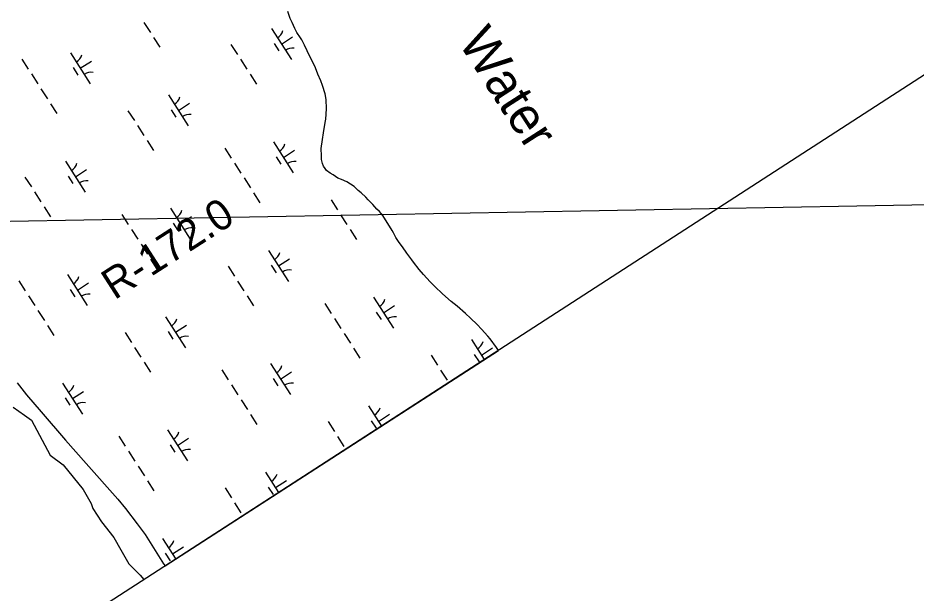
# Model space of a CAD drawing. Extents: x 3937982 to 3958556, y 219448 to 241894.
# Drawn here: x 3952246 to 3953466, y 223860 to 224641 of the extents above; entities that cross this region are included whole.
import ezdxf

# ---------------------------------------------------------------- set-up
doc = ezdxf.new("R2010")
doc.units = 0
for name, color, linetype in [('V-GRID-FRAM', 7, 'Continuous'), ('V-GRID-MAJR', 7, 'Continuous'), ('V-RIVR-EDGE', 7, 'Continuous'), ('V-RIVR-IDEN', 7, 'Continuous'), ('V-RIVR-RANG-IDEN', 7, 'Continuous'), ('V-TOPO-SHOR', 7, 'Continuous'), ('V-WETL-SWMP', 7, 'Continuous')]:
    doc.layers.add(name, color=color, linetype=linetype)

msp = doc.modelspace()

# ---------------------------------------------------------------- linework, layer by layer
at = {"layer": 'V-GRID-FRAM'}
msp.add_lwpolyline([(3948998.173, 239513.74), (3957109.469, 226912.286), (3949780.097, 222173.81), (3941699.799, 234772.334), (3948998.173, 239513.74)], dxfattribs=at)
at = {"layer": 'V-GRID-MAJR'}
msp.add_spline([(3947944.686, 224286.544), (3951510.765, 224351.731), (3954709.465, 224410.494)], degree=3, dxfattribs=at)
at = {"layer": 'V-RIVR-EDGE'}
msp.add_lwpolyline([(3952239.751, 224112.676), (3952255.184, 224101.991), (3952264.682, 224094.868), (3952289.613, 224047.379), (3952307.422, 224034.32), (3952334.728, 224001.078), (3952345.412, 223982.082), (3952347.787, 223974.959), (3952359.659, 223957.151), (3952376.28, 223935.781), (3952385.778, 223919.16), (3952396.463, 223900.165), (3952411.896, 223884.731), (3952417.23, 223878.73)], dxfattribs=at)
at = {"layer": 'V-TOPO-SHOR'}
for points in [[(3952812.134, 224276.696), (3952805.843, 224282.911), (3952796.899, 224292.734), (3952790.933, 224299.611), (3952783.306, 224309.572), (3952780.982, 224312.917), (3952774.084, 224321.631), (3952768.241, 224330.218), (3952763.73, 224336.25), (3952758.95, 224343.264), (3952757.416, 224346.481), (3952756.082, 224349.435), (3952754.419, 224352.388), (3952741.464, 224372.718), (3952736.823, 224378.287), (3952733.513, 224381.557), (3952727.881, 224387.779), (3952721.592, 224393.997), (3952718.278, 224397.597), (3952712.319, 224403.485), (3952708.02, 224407.082), (3952702.394, 224412.314), (3952697.438, 224415.577), (3952692.811, 224418.512), (3952685.551, 224421.762), (3952680.603, 224423.707), (3952673.996, 224427.947), (3952670.032, 224430.226), (3952665.071, 224434.148), (3952663.083, 224436.769), (3952661.088, 224440.048), (3952659.421, 224443.661), (3952658.403, 224448.92), (3952658.045, 224453.856), (3952657.985, 224464.057), (3952659.558, 224476.245), (3952660.824, 224485.139), (3952663.376, 224498.977), (3952664.336, 224503.592), (3952665.239, 224517.749), (3952664.506, 224530.582), (3952663.146, 224538.143), (3952659.789, 224549.315), (3952657.117, 224555.881), (3952653.445, 224564.747), (3952650.102, 224573.285), (3952647.77, 224578.208), (3952645.105, 224583.46), (3952641.11, 224591.334), (3952638.777, 224596.26), (3952635.111, 224604.136), (3952631.447, 224611.355), (3952629.786, 224613.979), (3952624.806, 224621.52), (3952622.141, 224626.771), (3952618.473, 224634.979), (3952615.807, 224640.558), (3952612.462, 224649.753)], [(3952898.409, 224189.814), (3952895.893, 224193.586), (3952887.267, 224205.384), (3952884.283, 224208.989), (3952875.339, 224218.809), (3952869.707, 224225.031), (3952860.77, 224233.534), (3952853.819, 224240.078), (3952842.571, 224249.885), (3952834.308, 224256.091), (3952822.726, 224266.554), (3952812.134, 224276.696)]]:
    msp.add_lwpolyline(points, dxfattribs=at)
at = {"layer": 'V-WETL-SWMP'}
for p, q in [((3952615.807, 224640.557), (3952612.462, 224649.754)), ((3952417.207, 224634.921), (3952425.867, 224621.468)), ((3952618.473, 224634.978), (3952615.807, 224640.557)), ((3952622.142, 224626.771), (3952618.473, 224634.978)), ((3952590.221, 224626.579), (3952617.283, 224584.536)), ((3952624.805, 224621.52), (3952622.142, 224626.771)), ((3952629.787, 224613.979), (3952624.805, 224621.52)), ((3952430.197, 224614.741), (3952438.857, 224601.287)), ((3952535.355, 224605.182), (3952544.015, 224591.728)), ((3952594.017, 224606.427), (3952600.512, 224596.336)), ((3952603.752, 224605.558), (3952618.888, 224615.3)), ((3952631.448, 224611.356), (3952629.787, 224613.979)), ((3952635.111, 224604.136), (3952631.448, 224611.356)), ((3952317.225, 224593.848), (3952344.287, 224551.805)), ((3952638.777, 224596.259), (3952635.111, 224604.136)), ((3952641.11, 224591.335), (3952638.777, 224596.259)), ((3952251.36, 224585.253), (3952260.02, 224571.8)), ((3952330.756, 224572.827), (3952345.891, 224582.569)), ((3952548.345, 224585.001), (3952557.005, 224571.548)), ((3952647.77, 224578.209), (3952641.11, 224591.335)), ((3952321.021, 224573.696), (3952327.516, 224563.605)), ((3952650.103, 224573.285), (3952647.77, 224578.209)), ((3952653.444, 224564.747), (3952650.103, 224573.285)), ((3952264.35, 224565.073), (3952273.01, 224551.619)), ((3952561.335, 224564.821), (3952569.995, 224551.367)), ((3952657.117, 224555.882), (3952653.444, 224564.747)), ((3952277.339, 224544.892), (3952285.999, 224531.438)), ((3952659.789, 224549.315), (3952657.117, 224555.882)), ((3952663.146, 224538.144), (3952659.789, 224549.315)), ((3952450.354, 224536.55), (3952477.416, 224494.506)), ((3952664.507, 224530.582), (3952663.146, 224538.144)), ((3952290.329, 224524.711), (3952298.989, 224511.257)), ((3952463.885, 224515.528), (3952479.021, 224525.271)), ((3952665.24, 224517.75), (3952664.507, 224530.582)), ((3952395.488, 224515.153), (3952404.148, 224501.699)), ((3952454.15, 224516.397), (3952460.645, 224506.307)), ((3952664.336, 224503.592), (3952665.24, 224517.75)), ((3952408.478, 224494.972), (3952417.138, 224481.518)), ((3952660.824, 224485.139), (3952663.375, 224498.978)), ((3952663.375, 224498.978), (3952664.336, 224503.592)), ((3952659.559, 224476.245), (3952660.824, 224485.139)), ((3952421.468, 224474.791), (3952430.128, 224461.337)), ((3952592.92, 224472.86), (3952619.982, 224430.816)), ((3952657.985, 224464.058), (3952659.559, 224476.245)), ((3952527.055, 224464.265), (3952535.715, 224450.811)), ((3952606.451, 224451.838), (3952621.587, 224461.58)), ((3952658.045, 224453.855), (3952657.985, 224464.058)), ((3952310.487, 224446.52), (3952337.549, 224404.477)), ((3952596.716, 224452.707), (3952603.211, 224442.617)), ((3952658.403, 224448.92), (3952658.045, 224453.855)), ((3952659.421, 224443.66), (3952658.403, 224448.92)), ((3952324.018, 224425.499), (3952339.153, 224435.241)), ((3952540.045, 224444.084), (3952548.705, 224430.63)), ((3952661.088, 224440.049), (3952659.421, 224443.66)), ((3952663.082, 224436.769), (3952661.088, 224440.049)), ((3952665.072, 224434.148), (3952663.082, 224436.769)), ((3952670.032, 224430.227), (3952665.072, 224434.148)), ((3952255.621, 224425.123), (3952264.281, 224411.669)), ((3952314.283, 224426.368), (3952320.778, 224416.277)), ((3952553.035, 224423.903), (3952561.695, 224410.449)), ((3952673.996, 224427.947), (3952670.032, 224430.227)), ((3952680.603, 224423.707), (3952673.996, 224427.947)), ((3952685.552, 224421.761), (3952680.603, 224423.707)), ((3952692.812, 224418.512), (3952685.552, 224421.761)), ((3952697.437, 224415.577), (3952692.812, 224418.512)), ((3952702.393, 224412.315), (3952697.437, 224415.577)), ((3952708.019, 224407.082), (3952702.393, 224412.315)), ((3952268.611, 224404.942), (3952277.27, 224391.489)), ((3952566.025, 224403.722), (3952574.684, 224390.269)), ((3952712.319, 224403.486), (3952708.019, 224407.082)), ((3952718.278, 224397.597), (3952712.319, 224403.486)), ((3952721.591, 224393.996), (3952718.278, 224397.597)), ((3952671.183, 224394.164), (3952679.843, 224380.71)), ((3952727.881, 224387.779), (3952721.591, 224393.996)), ((3952733.513, 224381.558), (3952727.881, 224387.779)), ((3952281.6, 224384.762), (3952290.26, 224371.308)), ((3952387.188, 224374.235), (3952395.847, 224360.781)), ((3952453.053, 224382.83), (3952480.115, 224340.787)), ((3952684.173, 224373.983), (3952692.833, 224360.529)), ((3952736.823, 224378.287), (3952733.513, 224381.558)), ((3952741.464, 224372.718), (3952736.823, 224378.287)), ((3952456.849, 224362.678), (3952463.343, 224352.587)), ((3952466.584, 224361.808), (3952481.719, 224371.551)), ((3952754.419, 224352.388), (3952741.464, 224372.718)), ((3952400.177, 224354.054), (3952408.837, 224340.601)), ((3952697.163, 224353.802), (3952705.823, 224340.349)), ((3952756.082, 224349.435), (3952754.419, 224352.388)), ((3952757.416, 224346.481), (3952756.082, 224349.435)), ((3952758.949, 224343.264), (3952757.416, 224346.481)), ((3952763.73, 224336.249), (3952758.949, 224343.264)), ((3952413.167, 224333.874), (3952421.827, 224320.42)), ((3952586.182, 224325.531), (3952613.244, 224283.488)), ((3952768.242, 224330.219), (3952763.73, 224336.249)), ((3952774.085, 224321.63), (3952768.242, 224330.219)), ((3952426.157, 224313.693), (3952434.817, 224300.239)), ((3952599.713, 224304.51), (3952614.848, 224314.252)), ((3952780.982, 224312.916), (3952774.085, 224321.63)), ((3952783.306, 224309.572), (3952780.982, 224312.916)), ((3952531.316, 224304.134), (3952539.976, 224290.681)), ((3952589.978, 224305.379), (3952596.473, 224295.289)), ((3952790.934, 224299.611), (3952783.306, 224309.572)), ((3952313.185, 224292.8), (3952340.248, 224250.757)), ((3952796.899, 224292.734), (3952790.934, 224299.611)), ((3952805.843, 224282.912), (3952796.899, 224292.734)), ((3952247.32, 224284.206), (3952255.98, 224270.752)), ((3952326.716, 224271.779), (3952341.852, 224281.521)), ((3952544.306, 224283.954), (3952552.966, 224270.5)), ((3952812.134, 224276.696), (3952805.843, 224282.912)), ((3952822.726, 224266.555), (3952812.134, 224276.696)), ((3952260.31, 224264.025), (3952268.97, 224250.571)), ((3952316.981, 224272.648), (3952323.476, 224262.558)), ((3952557.296, 224263.773), (3952565.955, 224250.319)), ((3952834.307, 224256.09), (3952822.726, 224266.555)), ((3952662.883, 224253.246), (3952671.543, 224239.792)), ((3952728.748, 224261.841), (3952755.81, 224219.798)), ((3952842.572, 224249.885), (3952834.307, 224256.09)), ((3952273.3, 224243.844), (3952281.96, 224230.39)), ((3952732.544, 224241.689), (3952739.039, 224231.598)), ((3952742.279, 224240.82), (3952757.414, 224250.562)), ((3952853.82, 224240.077), (3952842.572, 224249.885)), ((3952860.77, 224233.535), (3952853.82, 224240.077)), ((3952446.315, 224235.502), (3952473.377, 224193.459)), ((3952675.873, 224233.066), (3952684.532, 224219.612)), ((3952869.707, 224225.03), (3952860.77, 224233.535)), ((3952286.29, 224223.663), (3952294.95, 224210.21)), ((3952450.111, 224215.35), (3952456.605, 224205.259)), ((3952459.846, 224214.48), (3952474.981, 224224.223)), ((3952875.339, 224218.809), (3952869.707, 224225.03)), ((3952884.283, 224208.988), (3952875.339, 224218.809)), ((3952391.448, 224214.105), (3952400.108, 224200.651)), ((3952688.862, 224212.885), (3952697.522, 224199.431)), ((3952861.877, 224204.543), (3952879.306, 224177.465)), ((3952887.266, 224205.385), (3952884.283, 224208.988)), ((3952895.893, 224193.586), (3952887.266, 224205.385)), ((3952404.438, 224193.924), (3952413.098, 224180.47)), ((3952701.852, 224192.704), (3952710.512, 224179.25)), ((3952875.408, 224183.521), (3952890.544, 224193.263)), ((3952898.409, 224189.814), (3952895.893, 224193.586)), ((3952445.895, 223897.262), (3952898.409, 224189.814)), ((3952807.011, 224183.146), (3952815.671, 224169.692)), ((3952865.673, 224184.39), (3952872.168, 224174.3)), ((3952417.428, 224173.743), (3952426.088, 224160.29)), ((3952588.88, 224171.812), (3952615.943, 224129.769)), ((3952523.015, 224163.217), (3952531.675, 224149.763)), ((3952602.412, 224150.79), (3952617.547, 224160.533)), ((3952820.001, 224162.965), (3952828.661, 224149.511)), ((3952244.87, 224145.888), (3952257.843, 224129.653)), ((3952306.447, 224145.472), (3952333.51, 224103.429)), ((3952536.005, 224143.036), (3952544.665, 224129.582)), ((3952592.676, 224151.659), (3952599.171, 224141.569)), ((3952257.843, 224129.653), (3952277.382, 224106.245)), ((3952319.978, 224124.451), (3952335.114, 224134.193)), ((3952310.243, 224125.32), (3952316.738, 224115.23)), ((3952548.995, 224122.855), (3952557.655, 224109.402)), ((3952277.382, 224106.245), (3952310.745, 224067.809)), ((3952722.01, 224114.513), (3952739.619, 224087.156)), ((3952561.985, 224102.675), (3952570.645, 224089.221)), ((3952667.144, 224093.116), (3952675.803, 224079.662)), ((3952725.806, 224094.361), (3952732.301, 224084.27)), ((3952735.541, 224093.492), (3952750.676, 224103.234)), ((3952449.013, 224081.782), (3952476.075, 224039.739)), ((3952383.148, 224073.187), (3952391.808, 224059.733)), ((3952462.544, 224060.761), (3952477.68, 224070.503)), ((3952680.133, 224072.935), (3952688.793, 224059.482)), ((3952310.745, 224067.809), (3952338.745, 224036.381)), ((3952452.809, 224061.63), (3952459.304, 224051.539)), ((3952396.138, 224053.007), (3952404.798, 224039.553)), ((3952338.745, 224036.381), (3952381.782, 223987.871)), ((3952409.128, 224032.826), (3952417.788, 224019.372)), ((3952582.142, 224024.484), (3952599.931, 223996.847)), ((3952422.118, 224012.645), (3952430.778, 223999.191)), ((3952595.674, 224003.462), (3952610.809, 224013.204)), ((3952527.276, 224003.087), (3952535.936, 223989.633)), ((3952585.938, 224004.331), (3952592.433, 223994.241)), ((3952381.782, 223987.871), (3952391.987, 223975.225)), ((3952540.266, 223982.906), (3952548.926, 223969.452)), ((3952391.987, 223975.225), (3952408.078, 223954.201)), ((3952408.078, 223954.201), (3952418.637, 223939.669)), ((3952418.637, 223939.669), (3952443.766, 223899.982)), ((3952442.275, 223934.454), (3952460.244, 223906.538)), ((3952455.806, 223913.433), (3952470.942, 223923.175)), ((3952446.071, 223914.302), (3952452.566, 223904.211)), ((3952443.766, 223899.982), (3952445.895, 223897.262))]:
    msp.add_line(p, q, dxfattribs=at)
for centre, start, end in [((3952589.002, 224628.912), 301.99668, 343.540338), ((3952618.902, 224582.46), 81.996677, 123.540335), ((3952316.005, 224596.181), 301.99668, 343.540338), ((3952345.905, 224549.729), 81.996677, 123.540335), ((3952449.135, 224538.882), 301.99668, 343.540338), ((3952479.035, 224492.431), 81.996677, 123.540335), ((3952591.701, 224475.192), 301.99668, 343.540338), ((3952621.601, 224428.74), 81.996677, 123.540335), ((3952309.267, 224448.853), 301.99668, 343.540338), ((3952339.167, 224402.401), 81.996677, 123.540335), ((3952451.833, 224385.163), 301.99668, 343.540338), ((3952481.733, 224338.711), 81.996677, 123.540335), ((3952584.963, 224327.864), 301.99668, 343.540338), ((3952311.966, 224295.133), 301.99668, 343.540338), ((3952614.863, 224281.412), 81.996677, 123.540335), ((3952341.866, 224248.681), 81.996677, 123.540335), ((3952727.528, 224264.174), 301.99668, 343.540338), ((3952445.095, 224237.835), 301.99668, 343.540338), ((3952757.428, 224217.722), 81.996677, 123.540335), ((3952474.995, 224191.383), 81.996677, 123.540335), ((3952860.658, 224206.875), 301.99668, 343.540338), ((3952587.661, 224174.145), 301.99668, 343.540338), ((3952305.228, 224147.805), 301.99668, 343.540338), ((3952617.561, 224127.693), 81.996677, 123.540335), ((3952335.128, 224101.353), 81.996677, 123.540335), ((3952720.79, 224116.846), 301.99668, 343.540338), ((3952447.794, 224084.115), 301.99668, 343.540338), ((3952477.694, 224037.663), 81.996677, 123.540335), ((3952580.923, 224026.816), 301.99668, 343.540338), ((3952441.056, 223936.787), 301.99668, 343.540338)]:
    msp.add_arc(centre, 17.623, start, end, dxfattribs=at)

# ---------------------------------------------------------------- texts
at = {"layer": 'V-RIVR-IDEN'}
msp.add_text('Water', height=49.9999, rotation=302.768556, dxfattribs=at).set_placement((3952843.008, 224608.239))
at = {"layer": 'V-RIVR-RANG-IDEN'}
msp.add_text('R-172.0', height=41.5, rotation=32.747982, dxfattribs=at).set_placement((3952377.144, 224257.597))

doc.saveas('drawing.dxf')
